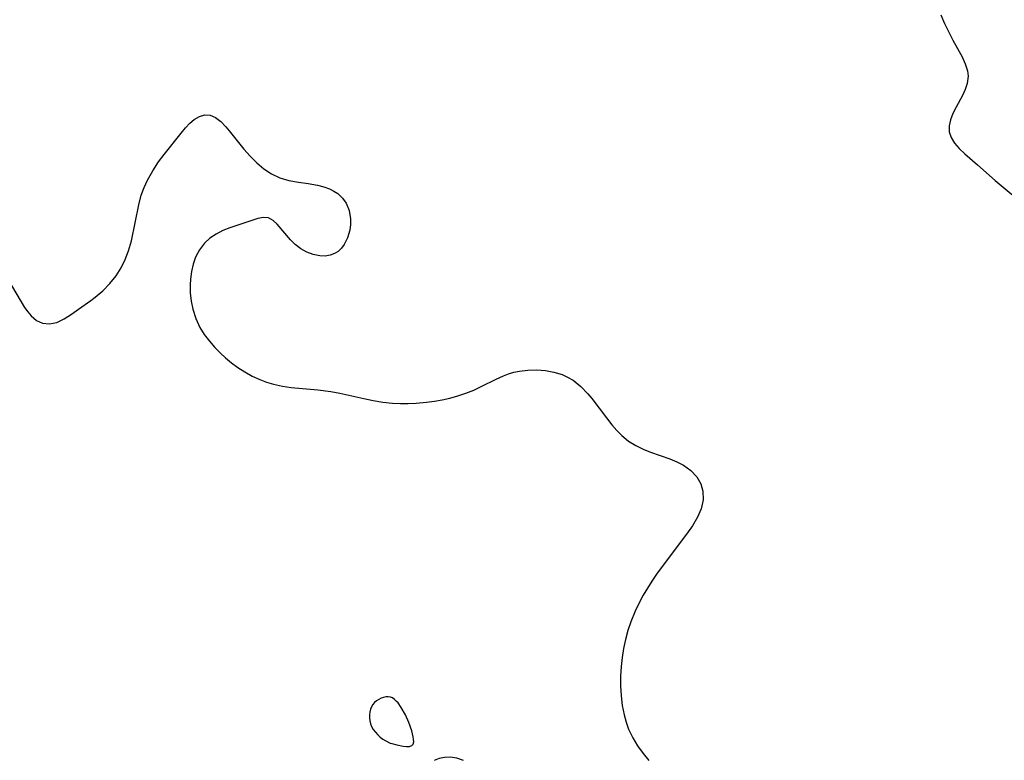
# Model space of a CAD drawing. Header units: metres. Extents: x 1073367 to 1082519, y 1569854 to 1574957.
# Tile 354 of 656: x 1076155 to 1076322, y 1573598 to 1573723. Entities that reach past the tile are written whole.
import ezdxf

# ---------------------------------------------------------------- set-up
doc = ezdxf.new("R2010")
doc.units = ezdxf.units.M
doc.layers.add('CGG_CurvaNivelLidar_v1', color=253, linetype='Continuous', lineweight=30)

msp = doc.modelspace()

# ---------------------------------------------------------------- linework, layer by layer
at = {"layer": 'CGG_CurvaNivelLidar_v1'}
for p, q in [((1076311.3992, 1573723.7585, 68.5), (1076312.0646, 1573722.2722, 68.5)), ((1076312.0646, 1573722.2722, 68.5), (1076312.7543, 1573720.8338, 68.5)), ((1076312.7543, 1573720.8338, 68.5), (1076313.4586, 1573719.4546, 68.5)), ((1076313.4586, 1573719.4546, 68.5), (1076315.0041, 1573716.6089, 68.5)), ((1076315.0041, 1573716.6089, 68.5), (1076315.545, 1573715.438, 68.5)), ((1076315.545, 1573715.438, 68.5), (1076315.909, 1573714.2897, 68.5)), ((1076315.909, 1573714.2897, 68.5), (1076315.9906, 1573713.8135, 68.5)), ((1076315.9906, 1573713.8135, 68.5), (1076316.0212, 1573713.3588, 68.5)), ((1076315.8818, 1573712.1381, 68.5), (1076315.548, 1573711.1158, 68.5)), ((1076316.0089, 1573712.955, 68.5), (1076315.8818, 1573712.1381, 68.5)), ((1076316.0212, 1573713.3588, 68.5), (1076316.0089, 1573712.955, 68.5)), ((1076315.548, 1573711.1158, 68.5), (1076315.0793, 1573710.107, 68.5)), ((1076315.0793, 1573710.107, 68.5), (1076313.9911, 1573708.1016, 68.5)), ((1076313.4689, 1573707.0442, 68.5), (1076313.0598, 1573705.9922, 68.5)), ((1076313.9911, 1573708.1016, 68.5), (1076313.4689, 1573707.0442, 68.5)), ((1076183.5348, 1573704.6113, 68), (1076184.273, 1573705.3931, 68)), ((1076184.273, 1573705.3931, 68), (1076185.0309, 1573706.0379, 68)), ((1076185.0309, 1573706.0379, 68), (1076185.9223, 1573706.5485, 68)), ((1076185.9223, 1573706.5485, 68), (1076186.8336, 1573706.8016, 68)), ((1076186.8336, 1573706.8016, 68), (1076187.7308, 1573706.7579, 68)), ((1076187.7308, 1573706.7579, 68), (1076188.6341, 1573706.3607, 68)), ((1076188.6341, 1573706.3607, 68), (1076189.5065, 1573705.6724, 68)), ((1076189.5065, 1573705.6724, 68), (1076190.3702, 1573704.7756, 68)), ((1076313.0598, 1573705.9922, 68.5), (1076312.8254, 1573704.9589, 68.5)), ((1076179.9122, 1573700.1197, 68), (1076182.793, 1573703.7333, 68)), ((1076182.793, 1573703.7333, 68), (1076183.5348, 1573704.6113, 68)), ((1076190.3702, 1573704.7756, 68), (1076190.919, 1573704.1351, 68)), ((1076190.919, 1573704.1351, 68), (1076193.4277, 1573701.0027, 68)), ((1076312.8254, 1573704.9589, 68.5), (1076312.8361, 1573703.9591, 68.5)), ((1076312.8361, 1573703.9591, 68.5), (1076313.1602, 1573702.9738, 68.5)), ((1076313.1602, 1573702.9738, 68.5), (1076313.7526, 1573702.0287, 68.5)), ((1076313.7526, 1573702.0287, 68.5), (1076314.547, 1573701.1131, 68.5)), ((1076193.4277, 1573701.0027, 68), (1076194.4876, 1573699.7944, 68)), ((1076314.547, 1573701.1131, 68.5), (1076315.4882, 1573700.2176, 68.5)), ((1076177.9912, 1573697.3596, 68), (1076178.9862, 1573698.872, 68)), ((1076178.9862, 1573698.872, 68), (1076179.9122, 1573700.1197, 68)), ((1076194.4876, 1573699.7944, 68), (1076195.6165, 1573698.679, 68)), ((1076195.6165, 1573698.679, 68), (1076196.8236, 1573697.6782, 68)), ((1076315.4882, 1573700.2176, 68.5), (1076317.6537, 1573698.3777, 68.5)), ((1076177.1099, 1573695.7685, 68), (1076177.9912, 1573697.3596, 68)), ((1076196.8236, 1573697.6782, 68), (1076198.1042, 1573696.8286, 68)), ((1076317.6537, 1573698.3777, 68.5), (1076320.628, 1573695.7008, 68.5)), ((1076176.5369, 1573694.5053, 68), (1076177.1099, 1573695.7685, 68)), ((1076198.1042, 1573696.8286, 68), (1076199.4965, 1573696.1592, 68)), ((1076199.4965, 1573696.1592, 68), (1076201.0634, 1573695.7014, 68)), ((1076201.0634, 1573695.7014, 68), (1076202.6786, 1573695.4183, 68)), ((1076202.6786, 1573695.4183, 68), (1076204.3017, 1573695.1966, 68)), ((1076320.628, 1573695.7008, 68.5), (1076326.0449, 1573691.1727, 68.5)), ((1076176.0622, 1573693.2008, 68), (1076176.5369, 1573694.5053, 68)), ((1076204.3017, 1573695.1966, 68), (1076205.8907, 1573694.9265, 68)), ((1076205.8907, 1573694.9265, 68), (1076206.9503, 1573694.6541, 68)), ((1076206.9503, 1573694.6541, 68), (1076207.9486, 1573694.2849, 68)), ((1076207.9486, 1573694.2849, 68), (1076208.6656, 1573693.9199, 68)), ((1076208.6656, 1573693.9199, 68), (1076209.3201, 1573693.4842, 68)), ((1076175.6285, 1573691.6061, 68), (1076176.0622, 1573693.2008, 68)), ((1076209.3201, 1573693.4842, 68), (1076210.1264, 1573692.7391, 68)), ((1076210.1264, 1573692.7391, 68), (1076210.7503, 1573691.8645, 68)), ((1076174.3758, 1573685.4711, 68), (1076175.6285, 1573691.6061, 68)), ((1076210.7503, 1573691.8645, 68), (1076211.2475, 1573690.5981, 68)), ((1076211.2475, 1573690.5981, 68), (1076211.4567, 1573689.2229, 68)), ((1076194.7695, 1573688.9552, 68), (1076191.0395, 1573687.7135, 68)), ((1076195.8042, 1573689.2847, 68), (1076194.7695, 1573688.9552, 68)), ((1076196.7548, 1573689.4579, 68), (1076195.8042, 1573689.2847, 68)), ((1076197.6233, 1573689.3633, 68), (1076196.7548, 1573689.4579, 68)), ((1076198.3715, 1573688.952, 68), (1076197.6233, 1573689.3633, 68)), ((1076199.0798, 1573688.2895, 68), (1076198.3715, 1573688.952, 68)), ((1076211.4567, 1573689.2229, 68), (1076211.4555, 1573688.2458, 68)), ((1076189.8832, 1573687.2304, 68), (1076188.7572, 1573686.6463, 68)), ((1076191.0395, 1573687.7135, 68), (1076189.8832, 1573687.2304, 68)), ((1076201.2979, 1573685.6329, 68), (1076199.0798, 1573688.2895, 68)), ((1076211.3416, 1573687.2768, 68), (1076210.9981, 1573685.9951, 68)), ((1076211.4555, 1573688.2458, 68), (1076211.3416, 1573687.2768, 68)), ((1076173.9128, 1573683.7972, 68), (1076174.3758, 1573685.4711, 68)), ((1076187.6916, 1573685.9319, 68), (1076186.7397, 1573685.0744, 68)), ((1076188.7572, 1573686.6463, 68), (1076187.6916, 1573685.9319, 68)), ((1076202.1036, 1573684.8464, 68), (1076201.2979, 1573685.6329, 68)), ((1076210.9981, 1573685.9951, 68), (1076210.4307, 1573684.8488, 68)), ((1076173.3519, 1573682.317, 68), (1076173.9128, 1573683.7972, 68)), ((1076185.89, 1573683.9843, 68), (1076185.231, 1573682.7425, 68)), ((1076186.7397, 1573685.0744, 68), (1076185.89, 1573683.9843, 68)), ((1076203.0502, 1573684.1406, 68), (1076202.1036, 1573684.8464, 68)), ((1076204.0823, 1573683.5722, 68), (1076203.0502, 1573684.1406, 68)), ((1076209.3679, 1573683.7028, 68), (1076208.7422, 1573683.3196, 68)), ((1076209.9445, 1573684.2235, 68), (1076209.3679, 1573683.7028, 68)), ((1076210.4307, 1573684.8488, 68), (1076209.9445, 1573684.2235, 68)), ((1076172.6565, 1573680.9093, 68), (1076173.3519, 1573682.317, 68)), ((1076185.231, 1573682.7425, 68), (1076184.8163, 1573681.555, 68)), ((1076205.1648, 1573683.1609, 68), (1076204.0823, 1573683.5722, 68)), ((1076206.2641, 1573682.9344, 68), (1076205.1648, 1573683.1609, 68)), ((1076207.1795, 1573682.911, 68), (1076206.2641, 1573682.9344, 68)), ((1076208.0562, 1573683.0573, 68), (1076207.1795, 1573682.911, 68)), ((1076208.7422, 1573683.3196, 68), (1076208.0562, 1573683.0573, 68)), ((1076171.8276, 1573679.5917, 68), (1076172.6565, 1573680.9093, 68)), ((1076184.8163, 1573681.555, 68), (1076184.5369, 1573680.2978, 68)), ((1076170.7535, 1573678.253, 68), (1076171.8276, 1573679.5917, 68)), ((1076184.3758, 1573678.9921, 68), (1076184.3281, 1573678.0456, 68)), ((1076184.5369, 1573680.2978, 68), (1076184.3758, 1573678.9921, 68)), ((1076154.0928, 1573677.9406, 68), (1076155.7236, 1573675.1622, 68)), ((1076168.2697, 1573675.949, 68), (1076169.5545, 1573677.04, 68)), ((1076169.5545, 1573677.04, 68), (1076170.7535, 1573678.253, 68)), ((1076184.3281, 1573678.0456, 68), (1076184.3587, 1573676.6612, 68)), ((1076165.4552, 1573673.9263, 68), (1076167.4949, 1573675.3674, 68)), ((1076167.4949, 1573675.3674, 68), (1076168.2697, 1573675.949, 68)), ((1076184.3587, 1573676.6612, 68), (1076184.5094, 1573675.2752, 68)), ((1076155.7236, 1573675.1622, 68), (1076156.304, 1573674.2287, 68)), ((1076156.304, 1573674.2287, 68), (1076156.842, 1573673.4541, 68)), ((1076164.2355, 1573673.0883, 68), (1076165.4552, 1573673.9263, 68)), ((1076184.5094, 1573675.2752, 68), (1076184.7879, 1573673.9047, 68)), ((1076184.7879, 1573673.9047, 68), (1076185.2912, 1573672.339, 68)), ((1076156.842, 1573673.4541, 68), (1076157.4144, 1573672.7703, 68)), ((1076157.4144, 1573672.7703, 68), (1076158.3261, 1573671.9997, 68)), ((1076158.3261, 1573671.9997, 68), (1076159.3356, 1573671.532, 68)), ((1076161.7539, 1573671.6952, 68), (1076162.9831, 1573672.2886, 68)), ((1076162.9831, 1573672.2886, 68), (1076164.2355, 1573673.0883, 68)), ((1076185.2912, 1573672.339, 68), (1076185.9863, 1573670.8431, 68)), ((1076159.3356, 1573671.532, 68), (1076160.5272, 1573671.4233, 68)), ((1076160.5272, 1573671.4233, 68), (1076161.7539, 1573671.6952, 68)), ((1076185.9863, 1573670.8431, 68), (1076186.7256, 1573669.6455, 68)), ((1076186.7256, 1573669.6455, 68), (1076187.5803, 1573668.5113, 68)), ((1076187.5803, 1573668.5113, 68), (1076188.5281, 1573667.4363, 68)), ((1076188.5281, 1573667.4363, 68), (1076189.4081, 1573666.5533, 68)), ((1076189.4081, 1573666.5533, 68), (1076190.3321, 1573665.7092, 68)), ((1076190.3321, 1573665.7092, 68), (1076191.3424, 1573664.8629, 68)), ((1076191.3424, 1573664.8629, 68), (1076192.3945, 1573664.071, 68)), ((1076192.3945, 1573664.071, 68), (1076193.5829, 1573663.2921, 68)), ((1076241.5238, 1573663.6101, 68), (1076243.0003, 1573663.6387, 68)), ((1076243.0003, 1573663.6387, 68), (1076244.4703, 1573663.5262, 68)), ((1076193.5829, 1573663.2921, 68), (1076194.821, 1573662.6005, 68)), ((1076194.821, 1573662.6005, 68), (1076196.1047, 1573662.0046, 68)), ((1076196.1047, 1573662.0046, 68), (1076197.2729, 1573661.5666, 68)), ((1076233.627, 1573660.8356, 68), (1076236.1209, 1573662.0711, 68)), ((1076236.1209, 1573662.0711, 68), (1076237.3547, 1573662.6302, 68)), ((1076237.3547, 1573662.6302, 68), (1076238.2159, 1573662.9631, 68)), ((1076238.2159, 1573662.9631, 68), (1076239.1273, 1573663.2405, 68)), ((1076239.1273, 1573663.2405, 68), (1076240.0624, 1573663.4381, 68)), ((1076240.0624, 1573663.4381, 68), (1076241.5238, 1573663.6101, 68)), ((1076244.4703, 1573663.5262, 68), (1076245.9115, 1573663.2656, 68)), ((1076245.9115, 1573663.2656, 68), (1076247.2992, 1573662.8398, 68)), ((1076247.2992, 1573662.8398, 68), (1076248.1043, 1573662.4905, 68)), ((1076248.1043, 1573662.4905, 68), (1076249.1622, 1573661.8818, 68)), ((1076197.2729, 1573661.5666, 68), (1076198.47, 1573661.2135, 68)), ((1076198.47, 1573661.2135, 68), (1076199.9451, 1573660.8981, 68)), ((1076199.9451, 1573660.8981, 68), (1076201.4445, 1573660.677, 68)), ((1076201.4445, 1573660.677, 68), (1076205.9442, 1573660.2539, 68)), ((1076232.3397, 1573660.2419, 68), (1076233.627, 1573660.8356, 68)), ((1076249.1622, 1573661.8818, 68), (1076250.4684, 1573660.8322, 68)), ((1076250.4684, 1573660.8322, 68), (1076251.6617, 1573659.5888, 68)), ((1076205.9442, 1573660.2539, 68), (1076208.1459, 1573659.9733, 68)), ((1076208.1459, 1573659.9733, 68), (1076209.6871, 1573659.6898, 68)), ((1076209.6871, 1573659.6898, 68), (1076213.7238, 1573658.7856, 68)), ((1076213.7238, 1573658.7856, 68), (1076215.3395, 1573658.4604, 68)), ((1076226.9987, 1573658.5781, 68), (1076228.2906, 1573658.8731, 68)), ((1076228.2906, 1573658.8731, 68), (1076229.6733, 1573659.2614, 68)), ((1076229.6733, 1573659.2614, 68), (1076231.0253, 1573659.7178, 68)), ((1076231.0253, 1573659.7178, 68), (1076232.3397, 1573660.2419, 68)), ((1076251.6617, 1573659.5888, 68), (1076252.3191, 1573658.8069, 68)), ((1076252.3191, 1573658.8069, 68), (1076254.8036, 1573655.551, 68)), ((1076215.3395, 1573658.4604, 68), (1076216.9653, 1573658.198, 68)), ((1076216.9653, 1573658.198, 68), (1076218.6, 1573658.0207, 68)), ((1076218.6, 1573658.0207, 68), (1076219.9286, 1573657.9537, 68)), ((1076219.9286, 1573657.9537, 68), (1076221.2595, 1573657.9505, 68)), ((1076221.2595, 1573657.9505, 68), (1076222.5898, 1573658.0039, 68)), ((1076222.5898, 1573658.0039, 68), (1076224.3699, 1573658.1589, 68)), ((1076224.3699, 1573658.1589, 68), (1076225.6904, 1573658.3403, 68)), ((1076225.6904, 1573658.3403, 68), (1076226.9987, 1573658.5781, 68)), ((1076254.8036, 1573655.551, 68), (1076255.7462, 1573654.3555, 68)), ((1076255.7462, 1573654.3555, 68), (1076256.562, 1573653.411, 68)), ((1076256.562, 1573653.411, 68), (1076257.4313, 1573652.5347, 68)), ((1076257.4313, 1573652.5347, 68), (1076258.5661, 1573651.6063, 68)), ((1076258.5661, 1573651.6063, 68), (1076259.7973, 1573650.8208, 68)), ((1076259.7973, 1573650.8208, 68), (1076261.0145, 1573650.2203, 68)), ((1076261.0145, 1573650.2203, 68), (1076262.2771, 1573649.7119, 68)), ((1076262.2771, 1573649.7119, 68), (1076265.5221, 1573648.5665, 68)), ((1076265.5221, 1573648.5665, 68), (1076266.7307, 1573648.0759, 68)), ((1076266.7307, 1573648.0759, 68), (1076267.8563, 1573647.5028, 68)), ((1076267.8563, 1573647.5028, 68), (1076269.1152, 1573646.6068, 68)), ((1076269.1152, 1573646.6068, 68), (1076270.1271, 1573645.5279, 68)), ((1076270.1271, 1573645.5279, 68), (1076270.7862, 1573644.3857, 68)), ((1076270.7862, 1573644.3857, 68), (1076271.1453, 1573643.1336, 68)), ((1076271.1453, 1573643.1336, 68), (1076271.1612, 1573641.6661, 68)), ((1076271.1612, 1573641.6661, 68), (1076270.818, 1573640.1573, 68)), ((1076270.1973, 1573638.7106, 68), (1076269.3615, 1573637.2724, 68)), ((1076270.818, 1573640.1573, 68), (1076270.1973, 1573638.7106, 68)), ((1076269.3615, 1573637.2724, 68), (1076268.3747, 1573635.8427, 68)), ((1076268.3747, 1573635.8427, 68), (1076264.3875, 1573630.5921, 68)), ((1076264.3875, 1573630.5921, 68), (1076263.2935, 1573629.0711, 68)), ((1076263.2935, 1573629.0711, 68), (1076262.5096, 1573627.9086, 68)), ((1076262.5096, 1573627.9086, 68), (1076261.7606, 1573626.7252, 68)), ((1076261.0508, 1573625.5225, 68), (1076260.4502, 1573624.4229, 68)), ((1076261.7606, 1573626.7252, 68), (1076261.0508, 1573625.5225, 68)), ((1076260.4502, 1573624.4229, 68), (1076259.6701, 1573622.822, 68)), ((1076259.6701, 1573622.822, 68), (1076258.9476, 1573621.0186, 68)), ((1076258.9476, 1573621.0186, 68), (1076258.4561, 1573619.5308, 68)), ((1076258.4561, 1573619.5308, 68), (1076258.0398, 1573618.0211, 68)), ((1076258.0398, 1573618.0211, 68), (1076257.7003, 1573616.4949, 68)), ((1076257.7003, 1573616.4949, 68), (1076257.4435, 1573614.9566, 68)), ((1076257.4435, 1573614.9566, 68), (1076257.2774, 1573613.4342, 68)), ((1076257.2774, 1573613.4342, 68), (1076257.188, 1573611.8111, 68)), ((1076257.188, 1573611.8111, 68), (1076257.1905, 1573610.1431, 68)), ((1076257.1905, 1573610.1431, 68), (1076257.2875, 1573608.4915, 68)), ((1076215.255, 1573607.0359, 68), (1076215.0335, 1573606.6419, 68)), ((1076215.5378, 1573607.3607, 68), (1076215.255, 1573607.0359, 68)), ((1076215.8748, 1573607.6377, 68), (1076215.5378, 1573607.3607, 68)), ((1076216.2488, 1573607.8718, 68), (1076215.8748, 1573607.6377, 68)), ((1076216.6459, 1573608.0635, 68), (1076216.2488, 1573607.8718, 68)), ((1076217.0547, 1573608.2091, 68), (1076216.6459, 1573608.0635, 68)), ((1076217.4652, 1573608.3007, 68), (1076217.0547, 1573608.2091, 68)), ((1076217.8679, 1573608.3255, 68), (1076217.4652, 1573608.3007, 68)), ((1076218.2533, 1573608.265, 68), (1076217.8679, 1573608.3255, 68)), ((1076218.5985, 1573608.1132, 68), (1076218.2533, 1573608.265, 68)), ((1076218.9233, 1573607.8849, 68), (1076218.5985, 1573608.1132, 68)), ((1076219.2315, 1573607.5986, 68), (1076218.9233, 1573607.8849, 68)), ((1076219.5257, 1573607.2688, 68), (1076219.2315, 1573607.5986, 68)), ((1076220.0775, 1573606.5181, 68), (1076219.5257, 1573607.2688, 68)), ((1076257.2875, 1573608.4915, 68), (1076257.4816, 1573606.8673, 68)), ((1076214.7766, 1573605.7343, 68), (1076214.7226, 1573605.2455, 68)), ((1076214.8779, 1573606.2035, 68), (1076214.7766, 1573605.7343, 68)), ((1076215.0335, 1573606.6419, 68), (1076214.8779, 1573606.2035, 68)), ((1076220.797, 1573605.272, 68), (1076220.0775, 1573606.5181, 68)), ((1076257.4816, 1573606.8673, 68), (1076257.7824, 1573605.2834, 68)), ((1076214.7226, 1573605.2455, 68), (1076214.7139, 1573604.7465, 68)), ((1076214.7139, 1573604.7465, 68), (1076214.7535, 1573604.2457, 68)), ((1076214.7535, 1573604.2457, 68), (1076214.8626, 1573603.7399, 68)), ((1076214.8626, 1573603.7399, 68), (1076215.0595, 1573603.2717, 68)), ((1076221.373, 1573603.9807, 68), (1076220.797, 1573605.272, 68)), ((1076221.8586, 1573602.5262, 68), (1076221.373, 1573603.9807, 68)), ((1076257.7824, 1573605.2834, 68), (1076258.1323, 1573603.9942, 68)), ((1076258.1323, 1573603.9942, 68), (1076258.5471, 1573602.8603, 68)), ((1076215.0595, 1573603.2717, 68), (1076215.3416, 1573602.7951, 68)), ((1076215.3416, 1573602.7951, 68), (1076215.6913, 1573602.3273, 68)), ((1076215.6913, 1573602.3273, 68), (1076216.0912, 1573601.8854, 68)), ((1076222.091, 1573601.5461, 68), (1076221.8586, 1573602.5262, 68)), ((1076258.5471, 1573602.8603, 68), (1076259.2603, 1573601.3822, 68)), ((1076216.0912, 1573601.8854, 68), (1076216.5238, 1573601.4853, 68)), ((1076216.5238, 1573601.4853, 68), (1076216.9711, 1573601.142, 68)), ((1076216.9711, 1573601.142, 68), (1076217.432, 1573600.8536, 68)), ((1076217.432, 1573600.8536, 68), (1076218.1937, 1573600.4921, 68)), ((1076218.1937, 1573600.4921, 68), (1076218.5, 1573600.4092, 68)), ((1076218.5, 1573600.4092, 68), (1076219.3149, 1573600.1721, 68)), ((1076221.8529, 1573600.0531, 68), (1076222.0932, 1573600.3123, 68)), ((1076222.163, 1573601.0893, 68), (1076222.091, 1573601.5461, 68)), ((1076222.0932, 1573600.3123, 68), (1076222.1863, 1573600.6708, 68)), ((1076222.1863, 1573600.6708, 68), (1076222.163, 1573601.0893, 68)), ((1076259.2603, 1573601.3822, 68), (1076260.0878, 1573599.9985, 68)), ((1076219.3149, 1573600.1721, 68), (1076220.4019, 1573599.9481, 68)), ((1076220.4019, 1573599.9481, 68), (1076220.9603, 1573599.8959, 68)), ((1076220.9603, 1573599.8959, 68), (1076221.4614, 1573599.921, 68)), ((1076221.4614, 1573599.921, 68), (1076221.8529, 1573600.0531, 68)), ((1076260.0878, 1573599.9985, 68), (1076261.0049, 1573598.7043, 68)), ((1076261.0049, 1573598.7043, 68), (1076261.9911, 1573597.5178, 68)), ((1076226.4844, 1573597.8624, 68), (1076225.6317, 1573597.5135, 68)), ((1076227.3955, 1573598.058, 68), (1076226.4844, 1573597.8624, 68)), ((1076228.3403, 1573598.0968, 68), (1076227.3955, 1573598.058, 68)), ((1076229.4772, 1573597.9317, 68), (1076228.3403, 1573598.0968, 68)), ((1076230.5985, 1573597.5578, 68), (1076229.4772, 1573597.9317, 68))]:
    msp.add_line(p, q, dxfattribs=at)

doc.saveas('drawing.dxf')
